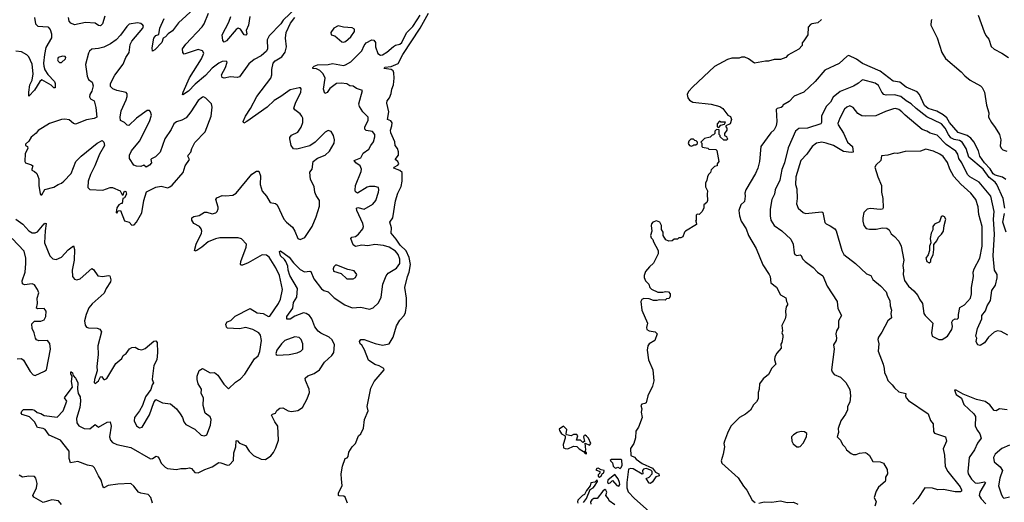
# Model space of a CAD drawing. Extents: x 1771496 to 1971148, y 471553 to 643630.
# Tile 576 of 656: x 1869769 to 1878849, y 613642 to 618095. Entities that reach past the tile are written whole.
import ezdxf

# ---------------------------------------------------------------- set-up
doc = ezdxf.new("R2010")
doc.units = 0

msp = doc.modelspace()

# ---------------------------------------------------------------- linework, layer by layer
at = {"layer": '0CON10XD'}
for points in [[(1872325, 618210), (1872198.8, 618091.2), (1872178, 618055), (1872070, 617945), (1872052.3, 617907.7), (1872053.1, 617826.9), (1872044.5, 617805.5), (1871997.6, 617762.4), (1871932.6, 617727.4), (1871881.5, 617688.5), (1871795, 617568.6), (1871775, 617561.9), (1871713.2, 617566.8), (1871655, 617555.8), (1871635, 617561.2), (1871630.6, 617585), (1871668.5, 617655), (1871682, 617702), (1871672.5, 617712.5), (1871635, 617707.9), (1871605, 617693.8), (1871545, 617647.7), (1871481.6, 617578.4), (1871389, 617501), (1871325, 617433.8), (1871275, 617402.5), (1871270, 617405), (1871275.8, 617425), (1871335, 617557.8), (1871445, 617733.1), (1871466.5, 617786.5), (1871456.2, 617806.2), (1871415, 617819.1), (1871285, 617778), (1871273.2, 617793.2), (1871271.9, 617825), (1871302.3, 617867.7), (1871452.1, 618027.9), (1871470.6, 618055), (1871511.5, 618155)], [(1869906.7, 618115), (1869915.6, 618055.6), (1869935.6, 618035.6), (1870029.7, 618029.7), (1870051.2, 618005), (1870064.2, 617965), (1870062.1, 617927.9), (1870011.8, 617838.2), (1869997.3, 617775), (1869989.6, 617695), (1869992.5, 617665), (1870002.4, 617632.4), (1870028.9, 617588.9), (1870090.8, 617525), (1870097.3, 617507.3), (1870096.2, 617465), (1870085, 617464.4), (1870059.5, 617489.5), (1869975, 617540), (1869955, 617525.8), (1869905.6, 617445), (1869855, 617390), (1869852.5, 617425), (1869864.4, 617495), (1869884.1, 617535.9), (1869894.6, 617595), (1869885.3, 617685), (1869855, 617751.9), (1869835, 617770), (1869785, 617796.7), (1869735, 617805.5)], [(1870555, 618127.5), (1870533.5, 618056.5), (1870515, 618038.5), (1870495, 618042.3), (1870465, 618061.1), (1870375, 618070), (1870275, 618048.6), (1870241.7, 618061.7), (1870225, 618080), (1870220, 618115)], [(1871375.4, 618194.6), (1871233.8, 618065), (1871177.3, 617992.7), (1871139.4, 617965), (1871115, 617936), (1871092.5, 617925), (1871081.5, 617885), (1871015, 617816), (1870995, 617803.8), (1870990.6, 617835), (1871006.9, 617925), (1871025, 617950), (1871051.4, 617958.6), (1871060.3, 618015), (1871100.8, 618105)], [(1872005, 615923.6), (1871875, 615850), (1871825, 615830), (1871810.6, 615830.6), (1871805.9, 615835.9), (1871808.5, 615865), (1871856.9, 615995), (1871860, 616025), (1871815, 616073.8), (1871785, 616082), (1871615, 616081.4), (1871575, 616073.1), (1871506, 616045), (1871448.8, 615995), (1871402.5, 615965), (1871385, 615960), (1871380, 615965), (1871395.5, 616025), (1871445.6, 616125), (1871447.5, 616145), (1871442, 616165), (1871426, 616185), (1871375.5, 616215.5), (1871357.5, 616245), (1871356.2, 616265), (1871375, 616278), (1871425, 616287.5), (1871475, 616318), (1871495, 616318), (1871545, 616303.3), (1871577, 616313), (1871590, 616325), (1871598.3, 616348.3), (1871598.8, 616365), (1871578.8, 616435), (1871587.7, 616452.3), (1871635, 616473.8), (1871669.3, 616469.3), (1871735, 616476), (1871766.8, 616493.2), (1871910.3, 616669.7), (1871954.1, 616695.9), (1871975.8, 616695.8), (1871989.2, 616655), (1871987.5, 616575), (1872005, 616513.3), (1872045, 616466.7), (1872078.8, 616408.8), (1872128.8, 616398.8), (1872145, 616386.2), (1872205.5, 616255.5), (1872230, 616225), (1872285, 616180), (1872306.9, 616145), (1872334.5, 616074.5), (1872355, 616066), (1872400, 616085), (1872465, 616187.5), (1872503, 616277), (1872534.4, 616375), (1872534.2, 616425), (1872502.7, 616472.7), (1872492.4, 616502.4), (1872485.8, 616555), (1872450.9, 616620.9), (1872443.5, 616686.5), (1872466.2, 616715), (1872476.2, 616785), (1872515, 616817.5), (1872585, 616845.8), (1872625, 616882), (1872668.9, 616955), (1872673.1, 616985), (1872664.3, 617025), (1872642.1, 617062.1), (1872615, 617071.4), (1872585, 617057.1), (1872494.4, 616965.6), (1872445, 616931.2), (1872325, 616898.8), (1872292.7, 616902.7), (1872273, 616933), (1872259.2, 616995), (1872261.2, 617008.8), (1872275, 617028.8), (1872335, 617056), (1872365, 617104.2), (1872379.4, 617145), (1872379.2, 617185), (1872372, 617205), (1872355.6, 617225.6), (1872305, 617262), (1872298.3, 617278.3), (1872312.5, 617325), (1872360.9, 617425), (1872365.6, 617455.6), (1872357.5, 617465), (1872345.7, 617465.7), (1872265, 617446.5), (1872176.7, 617386.7), (1872115, 617349.1), (1872052.1, 617287.9), (1871865, 617154.4), (1871835, 617141.2), (1871830, 617155), (1871851.1, 617205), (1871898.2, 617275), (1871954.7, 617385.3), (1872084.6, 617555.4), (1872095.6, 617585.6), (1872094.4, 617635.6), (1872108, 617695), (1872125.7, 617714.3), (1872187, 617753), (1872216, 617795), (1872230.8, 617845), (1872220, 617925), (1872227.5, 617975), (1872266.8, 618063.2), (1872305.5, 618115)], [(1871891.8, 618125), (1871879.7, 618045), (1871857.9, 617995), (1871863.1, 617965), (1871855, 617951.9), (1871838.8, 617955), (1871805, 618005.7), (1871785, 618016.7), (1871765, 618004.3), (1871675, 617898.9), (1871655, 617886), (1871643.9, 617903.9), (1871636.9, 617955), (1871698.3, 618071.7), (1871715.9, 618125)], [(1873077.2, 615482.8), (1873103.2, 615535), (1873117.8, 615655), (1873147.5, 615732.5), (1873166.9, 615755), (1873245, 615802.5), (1873273.5, 615845), (1873275.4, 615885), (1873258.8, 615928.8), (1873235, 615960), (1873175, 615995.9), (1873125, 616012.1), (1873045, 616020), (1872978.9, 616008.9), (1872925, 616014.4), (1872865, 616000.6), (1872845, 616016.2), (1872824.3, 616075), (1872833, 616087), (1872865, 616095.5), (1872894.4, 616115), (1872932.9, 616165), (1872940, 616185), (1872933.3, 616215), (1872876.7, 616335), (1872876.2, 616355), (1872888.3, 616361.7), (1872945, 616347.1), (1873026.8, 616393.2), (1873052, 616425), (1873077.8, 616502.2), (1873082.5, 616525), (1873078.8, 616545), (1873045, 616556.7), (1872995, 616556.7), (1872975, 616550.6), (1872885, 616493.8), (1872866.2, 616506.2), (1872862, 616522), (1872866.7, 616565), (1872919.4, 616695), (1872921.9, 616715), (1872910, 616745), (1872869.2, 616775), (1872854, 616795), (1872915, 616820.8), (1872938.1, 616861.9), (1872989.5, 616900.5), (1873006, 616935), (1873031.8, 616968.2), (1873044.5, 617015), (1873043.1, 617035), (1873021.7, 617061.7), (1872965, 617073.8), (1872950.5, 617085), (1872952.3, 617105), (1872982.2, 617165), (1872982.9, 617195), (1872935, 617243.8), (1872902.9, 617295), (1872896.8, 617316.8), (1872931.7, 617441.7), (1872875, 617460), (1872845, 617481.4), (1872813.4, 617483.4), (1872785, 617502.7), (1872735, 617510.5), (1872692, 617505), (1872630.6, 617459.4), (1872605, 617424.3), (1872584, 617415), (1872571.5, 617455), (1872586.2, 617556.2), (1872566.9, 617595), (1872535.8, 617625.8), (1872505, 617641.8), (1872472.5, 617645), (1872473.3, 617655), (1872483.8, 617665), (1872515, 617676.9), (1872615, 617682.5), (1872655, 617690.5), (1872755, 617672.3), (1872775, 617677.5), (1872823.9, 617706.1), (1872925, 617807.5), (1872944.5, 617855), (1872965, 617881.9), (1873015, 617910), (1873035, 617906.2), (1873049.2, 617885), (1873049.4, 617845), (1873073.1, 617783.1), (1873095, 617768.6), (1873115, 617770.8), (1873154.1, 617795.9), (1873215, 617848.1), (1873235, 617860), (1873275, 617869.4), (1873294.4, 617885), (1873336.9, 617973.1), (1873395, 618030.5), (1873435, 618094.5), (1873462.1, 618135)], [(1872792.5, 613635), (1872769.3, 613689.3), (1872757, 613697), (1872715, 613700), (1872710, 613705), (1872710, 613725), (1872744.5, 613795.5), (1872737.5, 613855), (1872734, 613905), (1872746.7, 613975), (1872770, 614045), (1872788.3, 614051.7), (1872797, 614063), (1872803.3, 614105), (1872836.7, 614155), (1872865.8, 614184.2), (1872894.2, 614255), (1872915.8, 614274.2), (1872939.2, 614325), (1872948, 614405), (1872983.8, 614485), (1872973.3, 614526.7), (1873007.1, 614695), (1873037.1, 614755), (1873128.8, 614865), (1873126.2, 614875), (1873085, 614900.8), (1873045, 614913.8), (1872985, 614953.3), (1872948.1, 615048.1), (1872923, 615093), (1872907.5, 615105), (1872903, 615127), (1872915, 615142.5), (1872945, 615142.5), (1873045.8, 615105.8), (1873115, 615092.9), (1873177.5, 615105), (1873213.2, 615166.8), (1873245, 615271.2), (1873275, 615323.8), (1873313.4, 615366.6), (1873326.7, 615393.3), (1873336.4, 615453.6), (1873336.7, 615525), (1873320.8, 615625), (1873345, 615726.2), (1873360.9, 615765), (1873373, 615837), (1873360.8, 615900.8), (1873333, 615963), (1873276.7, 616015), (1873240.6, 616070.6), (1873194.4, 616125), (1873197.5, 616175), (1873182.8, 616227.2), (1873210.4, 616265), (1873235, 616424), (1873255.4, 616495), (1873286.3, 616555), (1873296.3, 616605), (1873295.8, 616685), (1873275, 616704.7), (1873248.8, 616711.2), (1873218, 616725), (1873222.5, 616735), (1873256.6, 616753.4), (1873264.5, 616765), (1873256.5, 616785), (1873232.9, 616805), (1873261.3, 616845), (1873262.5, 616875), (1873252.8, 616905), (1873232, 616935), (1873227.5, 616967.5), (1873191.3, 617051.3), (1873190, 617075), (1873202.2, 617115), (1873203.9, 617143.9), (1873191, 617161), (1873162.2, 617175), (1873173.8, 617245), (1873155.7, 617325), (1873158.6, 617345), (1873179.6, 617375), (1873196.1, 617415), (1873201.6, 617455), (1873215.8, 617495), (1873222, 617555), (1873219.7, 617605), (1873213, 617623), (1873195, 617633.6), (1873128.8, 617645), (1873135, 617656.2), (1873195, 617661.4), (1873258.7, 617691.3), (1873302.2, 617775), (1873462, 618015), (1873539.7, 618155)], [(1878608.6, 618135), (1878661.5, 617981.5), (1878677.6, 617947.6), (1878705.4, 617915.4), (1878728.6, 617848.6), (1878755, 617823.1), (1878826, 617785), (1878886.9, 617746.9)], [(1870805, 616200), (1870825, 616202.5), (1870847.5, 616225), (1870895, 616312.5), (1870912.9, 616425), (1870940, 616505), (1871025, 616550), (1871075, 616558.8), (1871135, 616544.2), (1871155, 616551.4), (1871175, 616569.2), (1871278, 616685), (1871293.8, 616745), (1871336.7, 616805), (1871321.2, 616835), (1871323.8, 616845), (1871347.9, 616872.1), (1871355.8, 616905), (1871385, 616961.2), (1871479.1, 617060.9), (1871534.2, 617205), (1871543.4, 617286.6), (1871536.9, 617316.9), (1871485, 617371.2), (1871465, 617383.8), (1871455, 617380.8), (1871415, 617350), (1871348.8, 617245), (1871305, 617189.1), (1871265, 617167.1), (1871215, 617153.5), (1871191.5, 617135), (1871167.2, 617082.8), (1871107.1, 616995), (1871065, 616871.2), (1871022.2, 616827.8), (1870985, 616811.2), (1870980, 616805), (1870983.8, 616775), (1870965, 616753.3), (1870935, 616733.3), (1870915, 616751.2), (1870885, 616741.2), (1870845, 616743.3), (1870821.7, 616751.7), (1870782.5, 616815), (1870783.3, 616845), (1870801.4, 616885), (1870873.1, 616975), (1870965.4, 617155), (1870984, 617215), (1870976.7, 617245), (1870965, 617257.5), (1870945, 617256.7), (1870846.7, 617185), (1870775, 617119.2), (1870761.2, 617121.2), (1870735, 617147.5), (1870700, 617165), (1870696.2, 617195), (1870705.8, 617255), (1870752.5, 617355), (1870761.4, 617385), (1870761.2, 617411.2), (1870751.7, 617421.7), (1870665, 617440), (1870626.8, 617456.8), (1870607, 617477), (1870605.6, 617505), (1870647.6, 617582.4), (1870723.3, 617685), (1870748.6, 617745), (1870778.3, 617791.7), (1870789.6, 617865), (1870802.7, 617895), (1870904.4, 618015), (1870910, 618035), (1870906, 618045), (1870885, 618058.9), (1870855, 618064.5), (1870777.6, 618052.4), (1870757, 618033), (1870699.6, 617950.4), (1870660.3, 617909.8), (1870608.2, 617871.8), (1870545, 617842), (1870495, 617828.5), (1870435, 617823.8), (1870413.3, 617805), (1870404, 617785), (1870377.3, 617682.7), (1870390.5, 617575), (1870404, 617544), (1870438.3, 617518.3), (1870447.1, 617485), (1870433.8, 617435), (1870416.2, 617405), (1870414.2, 617384.2), (1870423.3, 617365), (1870456.2, 617345), (1870472.5, 617285), (1870480, 617195), (1870456.8, 617183.2), (1870385, 617170.8), (1870285, 617129.2), (1870265.6, 617135.6), (1870225, 617170.8), (1870185, 617177.5), (1870155, 617172.5), (1870045, 617135.8), (1869939.1, 617070.9), (1869921.7, 617048.3), (1869875, 617011.2), (1869855, 616973.8), (1869822.5, 616945), (1869822.5, 616935), (1869842.5, 616925), (1869843.8, 616905), (1869819.7, 616860.3), (1869816.2, 616785), (1869823.3, 616775), (1869878.8, 616755), (1869890, 616745), (1869880, 616715), (1869882.5, 616705), (1869907, 616693), (1869928.8, 616675), (1869945.7, 616625.7), (1869946.1, 616566.1), (1869958.3, 616488.3), (1869965, 616480), (1869975, 616480), (1870001.7, 616528.3), (1870085, 616549.1), (1870125, 616575.5), (1870155, 616586.9), (1870175, 616604.5), (1870245, 616674.4), (1870285.8, 616785), (1870335, 616834.4), (1870485, 616956), (1870529.3, 616979.3), (1870545.9, 616965.9), (1870551.2, 616935), (1870504.6, 616855.4), (1870462.9, 616745), (1870422.9, 616667.1), (1870400, 616605), (1870398.8, 616545), (1870415, 616526.7), (1870535, 616522), (1870605, 616547.5), (1870625, 616547.5), (1870695, 616516.7), (1870715, 616480), (1870725, 616480), (1870728.3, 616501.7), (1870738.3, 616511.7), (1870748.3, 616508.3), (1870753.3, 616485), (1870735, 616450), (1870720, 616445), (1870715, 616400), (1870705, 616400), (1870685, 616386.2), (1870665, 616357.5), (1870660, 616315), (1870665, 616310), (1870678.3, 616331.7), (1870700, 616335), (1870735, 616240), (1870780, 616225), (1870805, 616200)], [(1872755, 617886.5), (1872775, 617893.5), (1872824.3, 617935), (1872855.8, 617985), (1872855.8, 618005.8), (1872835, 618018), (1872755.5, 618025.5), (1872705, 618038.8), (1872665, 618016.2), (1872638, 617975), (1872642.5, 617955), (1872675.8, 617945.8), (1872740, 617890), (1872755, 617886.5)], [(1877163, 618097), (1877130, 618065), (1877075, 618057.5), (1877060.7, 618049.3), (1877040, 618025), (1877035.9, 617954.1), (1877000.7, 617899.3), (1876985, 617880), (1876983.3, 617855), (1876955, 617823.3), (1876853.9, 617766.1), (1876833.6, 617746.4), (1876785, 617727.5), (1876725, 617727.5), (1876675, 617712.5), (1876645, 617712.5), (1876545, 617693.3), (1876490, 617735), (1876455, 617750), (1876425, 617750), (1876405, 617740), (1876335, 617739.2), (1876295, 617727.8), (1876175, 617662.9), (1875975.4, 617475), (1875937.8, 617432.2), (1875924.6, 617405.4), (1875929.5, 617375), (1875945, 617351.9), (1875975, 617332.5), (1876145.9, 617315.9), (1876225, 617293.8), (1876253.3, 617275), (1876300, 617215), (1876325, 617200), (1876332.5, 617175), (1876320, 617135), (1876280, 617115), (1876280, 617105), (1876290, 617095), (1876290, 617075), (1876270, 617045), (1876270, 617025), (1876288.3, 617018.3), (1876290, 617005), (1876300, 616995), (1876288.3, 616981.7), (1876261.7, 616981.7), (1876230, 617015), (1876230, 617025), (1876220, 617035), (1876218.3, 617078.3), (1876195, 617080), (1876190, 617075), (1876180, 617065), (1876180, 617045), (1876168.3, 617031.7), (1876155, 617030), (1876135, 617010), (1876083, 616997), (1876050, 616965), (1876060, 616955), (1876060, 616925), (1876065, 616920), (1876115, 616910), (1876125, 616900), (1876188.3, 616898.3), (1876197, 616887), (1876217.5, 616785), (1876200, 616765), (1876200, 616745), (1876175, 616740), (1876145, 616710), (1876140, 616685), (1876120, 616665), (1876112.5, 616645), (1876107, 616613), (1876092.5, 616585), (1876093, 616553), (1876112.5, 616515), (1876107.5, 616485), (1876111.2, 616425), (1876105, 616407.5), (1876077.5, 616385), (1876076.7, 616355), (1876058.3, 616321.7), (1876035, 616297.5), (1876015, 616300), (1876008.3, 616291.7), (1876007.5, 616245), (1876000, 616235), (1876007, 616227), (1876010, 616205), (1875910, 616145), (1875900, 616135), (1875885, 616092.5), (1875867, 616083), (1875848.3, 616081.7), (1875835, 616070), (1875805, 616070), (1875787, 616053), (1875755, 616050), (1875727.5, 616065), (1875703, 616103), (1875702.5, 616135), (1875688.3, 616158.3), (1875687, 616197), (1875672.5, 616225), (1875642.3, 616237.7), (1875607.5, 616225), (1875595, 616210), (1875591.2, 616195), (1875597.5, 616145), (1875587.5, 616105), (1875593.3, 616083.3), (1875607, 616067), (1875612.5, 616045), (1875657.5, 615965), (1875657.5, 615935), (1875615, 615847.5), (1875576.7, 615815), (1875539.3, 615770.7), (1875526.7, 615735), (1875527.5, 615715), (1875540, 615685), (1875570, 615655), (1875580, 615625), (1875595, 615607.5), (1875655, 615580), (1875699.3, 615580.7), (1875725, 615587.5), (1875753, 615583), (1875767.5, 615565), (1875767, 615543), (1875757, 615523), (1875735, 615520), (1875721.7, 615508.3), (1875665, 615510), (1875645, 615503.8), (1875615, 615504), (1875575, 615518), (1875525, 615521.2), (1875506.1, 615513.9), (1875496, 615494), (1875506.5, 615415), (1875558.8, 615295), (1875550, 615255), (1875553.8, 615235), (1875575, 615223.3), (1875630, 615215), (1875646.7, 615195), (1875627.5, 615135), (1875575, 615103.8), (1875562.9, 615085), (1875554.5, 615045.5), (1875567.3, 614955), (1875607.5, 614865), (1875618, 614762), (1875605, 614712.5), (1875560, 614625), (1875545, 614560), (1875535, 614552.5), (1875505, 614547.5), (1875497.5, 614535), (1875506.7, 614505), (1875500, 614475), (1875508, 614425), (1875476.7, 614335), (1875451.2, 614298.8), (1875447, 614237), (1875432.5, 614185), (1875403, 614137), (1875403.8, 614075), (1875438.5, 614058.5), (1875455, 614038.8), (1875510.7, 614000.7), (1875605, 613956.7), (1875630.7, 613920.7), (1875663.8, 613903.8), (1875667.5, 613885), (1875634.5, 613875.5), (1875605, 613829.4), (1875585, 613816.5), (1875575, 613817.8), (1875545, 613860), (1875575, 613872.5), (1875601.2, 613905), (1875602.5, 613925), (1875588.8, 613938.8), (1875545, 613953.1), (1875522.6, 613947.4), (1875512.5, 613935), (1875515.7, 613904.3), (1875507.9, 613902.1), (1875425, 613949.2), (1875405, 613954), (1875382.5, 613947.5), (1875366.9, 613825), (1875367.8, 613775), (1875379.4, 613739.4), (1875438.1, 613678.1), (1875575, 613557.1)], [(1878180, 618095), (1878174.2, 618085), (1878171.2, 618045), (1878228.8, 617928.8), (1878273.2, 617793.2), (1878305.8, 617735.8), (1878451.2, 617615), (1878485, 617576.2), (1878535, 617535.7), (1878630, 617485), (1878645, 617470), (1878666.1, 617426.1), (1878683.8, 617305), (1878706, 617235), (1878704, 617195), (1878729.2, 617145), (1878765, 617100.9), (1878805.2, 617035.2), (1878815.2, 616985), (1878809.5, 616929.5), (1878818.2, 616908.2), (1878835, 616893.3), (1878871.1, 616881.1)], [(1870155, 617700), (1870193.3, 617735), (1870196.2, 617745), (1870187.5, 617755), (1870165, 617759.2), (1870124.4, 617745), (1870118.1, 617725), (1870122.8, 617712.8), (1870135, 617700.8), (1870155, 617700)], [(1878861.5, 616621.5), (1878832, 616642), (1878765, 616659.2), (1878745, 616672.4), (1878717.1, 616717.1), (1878665, 616775.3), (1878622.7, 616835), (1878611.1, 616885), (1878567.2, 616967.2), (1878540.3, 617000.3), (1878506.5, 617026.5), (1878424.1, 617055), (1878343.7, 617145), (1878318.8, 617188.8), (1878285, 617218.1), (1878225, 617250), (1878146.9, 617275), (1878113.5, 617303.5), (1878067.8, 617405), (1878045, 617427.6), (1877945, 617472.3), (1877885, 617518.9), (1877825, 617526.1), (1877705, 617618.4), (1877541.4, 617691.4), (1877485, 617730.5), (1877415, 617765.5), (1877400.6, 617759.4), (1877325, 617690.5), (1877195, 617630), (1877103.8, 617525), (1876998.6, 617425), (1876911.1, 617388.9), (1876865, 617338.8), (1876807.5, 617305), (1876802.5, 617295), (1876792.5, 617285), (1876755.6, 617274.4), (1876744.3, 617265), (1876750.6, 617155), (1876744.1, 617115.9), (1876725, 617077.5), (1876695, 617050), (1876605, 616926), (1876589.7, 616785), (1876575.2, 616724.8), (1876555, 616675.6), (1876464.2, 616525), (1876456, 616495), (1876460, 616465), (1876451.7, 616418.3), (1876418.8, 616385), (1876400, 616335), (1876405.8, 616285), (1876423.1, 616235), (1876466.9, 616165), (1876488.6, 616105), (1876559.4, 615985), (1876622.1, 615832.1), (1876681.2, 615745), (1876690, 615725), (1876695, 615667.5), (1876747.3, 615627.3), (1876785, 615557.5), (1876835, 615528.8), (1876840, 615495), (1876850, 615475), (1876850, 615465), (1876836.2, 615445), (1876830, 615405), (1876833.8, 615365), (1876826.4, 615333.6), (1876798.3, 615271.7), (1876802.5, 615225), (1876797.5, 615205), (1876807.5, 615185), (1876807.5, 615165), (1876797.5, 615115), (1876788.3, 615101.7), (1876790, 615065), (1876751.7, 615018.3), (1876733.3, 614985), (1876730, 614955), (1876742.5, 614915), (1876705, 614880), (1876675, 614820), (1876625, 614780), (1876592.5, 614735), (1876587.5, 614685), (1876577.5, 614655), (1876577.5, 614595), (1876565, 614570), (1876535, 614541.2), (1876509.5, 614490.5), (1876462.5, 614455), (1876405.9, 614424.1), (1876327.5, 614345), (1876295, 614280), (1876267.5, 614205), (1876263.3, 614185), (1876267.5, 614155), (1876257.5, 614085), (1876237.5, 614025), (1876245, 614002.5), (1876395, 613867.5), (1876445, 613790), (1876473.6, 613753.6), (1876522.1, 613662.1), (1876550.9, 613640.9)], [(1878852, 616355), (1878837.5, 616445), (1878781.1, 616575), (1878765.3, 616595), (1878709.5, 616639.5), (1878655, 616716.6), (1878522.2, 616825), (1878497.8, 616905), (1878459.2, 616965), (1878435, 616980.9), (1878385, 616990.4), (1878355, 617005.5), (1878332.7, 617035), (1878303.6, 617093.6), (1878268.5, 617135), (1878135, 617197), (1878035.4, 617275), (1877989.3, 617319.3), (1877945, 617345.4), (1877895, 617387.2), (1877835, 617401.3), (1877757.9, 617397.9), (1877738, 617405), (1877717.8, 617425), (1877688.1, 617488.1), (1877658.7, 617508.7), (1877545, 617540), (1877530.8, 617535), (1877505, 617510.5), (1877457.4, 617482.6), (1877335, 617433.6), (1877270.9, 617379.1), (1877246.2, 617333.8), (1877207.3, 617295), (1877163.1, 617205), (1877164.4, 617145), (1877157.6, 617132.4), (1877035, 617093.1), (1876955, 617092.2), (1876923.1, 617065), (1876856.5, 616913.5), (1876820.9, 616775), (1876797.7, 616712.3), (1876777.9, 616615), (1876735.6, 616525), (1876728.5, 616485), (1876705.6, 616435), (1876688.6, 616345), (1876688.1, 616285), (1876695.8, 616244.2), (1876725.5, 616195.5), (1876797.4, 616147.4), (1876879.8, 616069.8), (1876902.5, 616025), (1876910, 615945), (1876918.3, 615928.3), (1876935, 615918.8), (1876965, 615923.8), (1876975, 615918.8), (1876989.1, 615889.1), (1877011.2, 615865), (1877085, 615808), (1877124.5, 615764.5), (1877175, 615732), (1877214.5, 615634.5), (1877308, 615495), (1877315, 615430), (1877348.8, 615365), (1877321.2, 615315), (1877318.8, 615255), (1877300, 615225), (1877293.9, 615196.1), (1877301.2, 615155), (1877298, 615135), (1877273.3, 615095), (1877280, 615055), (1877253.9, 614863.9), (1877260, 614845), (1877280.5, 614820.5), (1877337.5, 614795), (1877388.3, 614748.3), (1877424.1, 614684.1), (1877430, 614625), (1877423.8, 614565), (1877404, 614525), (1877401.2, 614495), (1877383.6, 614456.4), (1877340, 614395), (1877317, 614323), (1877320, 614285), (1877307.5, 614245), (1877337.5, 614215), (1877356.4, 614176.4), (1877380.7, 614150.7), (1877393.3, 614125), (1877435, 614092.5), (1877455, 614083.3), (1877483.6, 614083.6), (1877514.1, 614095.9), (1877565, 614101.2), (1877585, 614093.3), (1877604.1, 614074.1), (1877635, 614017.5), (1877705, 614016.7), (1877733.6, 614003.6), (1877767.5, 613945), (1877772.5, 613905), (1877752.5, 613875), (1877753.8, 613845), (1877748.8, 613835), (1877688.8, 613781.2), (1877666.2, 613745), (1877650, 613685), (1877668, 613645), (1877653.8, 613605)], [(1878880.8, 615185), (1878818.6, 615218.6), (1878785, 615223.5), (1878755, 615211.1), (1878702, 615165), (1878665, 615113.8), (1878625, 615088.8), (1878605.9, 615095.9), (1878592, 615115), (1878588, 615125), (1878596, 615155), (1878586.7, 615175), (1878600, 615245), (1878641.5, 615335), (1878641.9, 615365), (1878675, 615407.5), (1878691.5, 615455), (1878720, 615505), (1878734, 615596), (1878766.4, 615645), (1878783.4, 615713.4), (1878782.2, 615745), (1878759.5, 615785), (1878746.4, 615915), (1878758.6, 616115), (1878750.2, 616255), (1878753.6, 616325), (1878723.8, 616465), (1878615.5, 616595), (1878532.2, 616645), (1878510.4, 616665), (1878455.8, 616775), (1878429, 616815), (1878420, 616855), (1878400.1, 616880.1), (1878312.4, 616942.4), (1878228.1, 617028.1), (1878165, 617047.6), (1878135, 617066.6), (1878092.2, 617082.2), (1877934.1, 617214.1), (1877905, 617245.4), (1877875, 617265.4), (1877845.3, 617275.3), (1877827, 617273), (1877751.7, 617248.3), (1877665, 617206.9), (1877565, 617204.2), (1877535, 617208.8), (1877497.7, 617227.7), (1877455, 617283.3), (1877425, 617301.2), (1877395, 617288), (1877375, 617270), (1877331.1, 617185), (1877313.4, 617136.6), (1877315.7, 617125), (1877367.3, 617047.3), (1877403.9, 616963.9), (1877448.6, 616925), (1877455, 616873.8), (1877435, 616868.6), (1877365, 616878.1), (1877275, 616932.8), (1877205, 616956.4), (1877165, 616963.4), (1877115.4, 616954.6), (1877078.1, 616925), (1877027.8, 616855), (1876971.1, 616795), (1876926.9, 616645), (1876924.5, 616574.5), (1876935.6, 616535), (1876938.8, 616445), (1876932.5, 616395), (1876948.8, 616355), (1876994.5, 616314.5), (1877015, 616307.5), (1877165, 616322), (1877174.2, 616314.2), (1877193.4, 616223.4), (1877205, 616211.2), (1877242.4, 616192.4), (1877285.5, 616165.5), (1877298, 616148), (1877351.4, 615965), (1877369.7, 615929.7), (1877476.7, 615845), (1877578.3, 615748.3), (1877616.7, 615735), (1877635, 615698.8), (1877708, 615638), (1877759.2, 615585), (1877770.8, 615545), (1877794.2, 615505), (1877797.5, 615455), (1877808.8, 615415), (1877801.2, 615385), (1877807.1, 615345), (1877776, 615315), (1877719.7, 615210.3), (1877687.1, 615165), (1877682.9, 615145), (1877690.8, 615105), (1877685.9, 615035.9), (1877731.2, 614915), (1877741.2, 614875), (1877742.5, 614835), (1877759.5, 614809.5), (1877775, 614766.7), (1877815, 614726.7), (1877835, 614696.7), (1877875, 614661.2), (1877940, 614645), (1877936.7, 614625), (1877943.3, 614605), (1877965, 614582.5), (1878145, 614458), (1878167.6, 614397.6), (1878191.4, 614365), (1878195.6, 614295), (1878205, 614278.6), (1878305.8, 614245.8), (1878314.5, 614205), (1878284.2, 614135), (1878295.7, 614075.7), (1878302.2, 613972.2), (1878326.7, 613925), (1878442, 613785), (1878453.6, 613756.4), (1878453.3, 613745), (1878445, 613738.8), (1878395, 613739.1), (1878288.9, 613761.1), (1878235, 613758.2), (1878185, 613773.6), (1878115.4, 613774.6), (1878051.7, 613678.3), (1878005, 613623.8)], [(1876215, 617100), (1876235, 617120), (1876268.3, 617131.7), (1876278.3, 617148.3), (1876235, 617150), (1876221.7, 617158.3), (1876200, 617135), (1876200, 617105), (1876215, 617100)], [(1875965, 616927.5), (1875975, 616932.5), (1875985, 616940), (1876005, 616940), (1876018.3, 616951.7), (1876020, 616965), (1876008.3, 616978.3), (1875995, 616980), (1875981.7, 616991.7), (1875958.3, 616991.7), (1875940, 616975), (1875933, 616953), (1875945, 616932.5), (1875965, 616927.5)], [(1878275, 615143.3), (1878325, 615176.2), (1878364, 615235), (1878370.8, 615265), (1878365.7, 615304.3), (1878375, 615323.3), (1878395, 615333.8), (1878415, 615332.5), (1878425.9, 615344.1), (1878425.8, 615375), (1878439.3, 615440.7), (1878481.2, 615465), (1878536.7, 615525), (1878546.2, 615565), (1878545.5, 615624.5), (1878564.4, 615725), (1878562.2, 615765), (1878571.1, 615795), (1878624.4, 615895), (1878643.6, 616005), (1878645.5, 616185), (1878615, 616297.5), (1878606.9, 616366.9), (1878586.5, 616435), (1878541.1, 616495), (1878447.4, 616577.4), (1878383.3, 616646.7), (1878347.7, 616715), (1878325, 616778), (1878285, 616832), (1878254, 616855), (1878195, 616882.9), (1878125, 616898.6), (1878075, 616882), (1877935, 616878.8), (1877865, 616860), (1877835, 616862.5), (1877775, 616843.3), (1877715, 616840), (1877708.8, 616795), (1877667.5, 616755), (1877655.8, 616735), (1877681.3, 616645), (1877717.5, 616565), (1877716.2, 616503.8), (1877729.2, 616445), (1877732.3, 616357.7), (1877724, 616346), (1877705, 616342), (1877615, 616354), (1877582.7, 616347.3), (1877554.2, 616315), (1877543.1, 616266.9), (1877542.9, 616235), (1877552, 616195), (1877575, 616168), (1877605, 616160.8), (1877667.3, 616162.7), (1877725, 616173.8), (1877765, 616171.2), (1877785.6, 616155.6), (1877805, 616118.8), (1877835, 616094), (1877875, 616050), (1877897.8, 616005), (1877921.1, 615875), (1877913.9, 615826.1), (1877920.4, 615785), (1877916.4, 615745), (1877929.6, 615689.6), (1877965.8, 615635), (1878013.8, 615593.8), (1878050.9, 615550.9), (1878065.6, 615515.6), (1878092.9, 615475), (1878105.8, 615385), (1878118.8, 615365), (1878190, 615295), (1878177.5, 615205), (1878182.5, 615175), (1878245, 615143.3), (1878275, 615143.3)], [(1878865.2, 616135), (1878834.7, 616225), (1878851.2, 616305)], [(1869735, 616255.5), (1869797.7, 616207.7), (1869855, 616146.7), (1869885, 616128.9), (1869912.1, 616127.9), (1869932.6, 616137.4), (1869995, 616210), (1870005, 616216), (1870013.3, 616213.3), (1870003.3, 616146.7), (1869997.5, 616035), (1870046.6, 615916.6), (1870075, 615888), (1870105, 615882.5), (1870155, 615904), (1870215, 615972.5), (1870265, 616007.5), (1870275.7, 615975), (1870272.2, 615875), (1870252.5, 615785), (1870257.5, 615725), (1870275, 615702), (1870295, 615693.8), (1870326.2, 615705), (1870435, 615798.8), (1870450.3, 615790.3), (1870490.9, 615730.9), (1870536.3, 615723.7), (1870585, 615735.8), (1870600.5, 615730.5), (1870611.2, 615695), (1870608, 615675), (1870565.8, 615615), (1870547.4, 615572.6), (1870436.4, 615473.6), (1870405.7, 615435), (1870382.2, 615375), (1870368.5, 615315), (1870371.8, 615275), (1870385, 615258.9), (1870405, 615252.9), (1870485, 615249.2), (1870507.9, 615237.9), (1870524, 615215), (1870490, 615085), (1870494.4, 615005), (1870480.9, 614895), (1870484.4, 614855), (1870457.8, 614775), (1870456, 614746), (1870465, 614738.8), (1870497.5, 614762.5), (1870515, 614800), (1870525, 614803.3), (1870546.1, 614776.1), (1870555, 614773.8), (1870573.8, 614785), (1870657.4, 614922.6), (1870710.4, 614969.6), (1870725, 614995.7), (1870752, 615015), (1870783, 615057), (1870805, 615071.2), (1870835, 615072), (1870865, 615053.8), (1870895, 615050), (1870925, 615060), (1871005, 615128.8), (1871025, 615131.2), (1871038, 615115), (1871041.4, 615025), (1871034.4, 614955), (1871006.7, 614905), (1870993.1, 614806.9), (1870992.3, 614775), (1871003.1, 614745), (1870990, 614725), (1870978.5, 614681.5), (1870929.4, 614615), (1870902.2, 614535), (1870875.3, 614484.7), (1870827.8, 614425), (1870823.6, 614393.6), (1870845, 614348.8), (1870875, 614330), (1870898, 614335), (1870965, 614448), (1871005, 614563.3), (1871025, 614591.2), (1871085, 614558.6), (1871160.7, 614550.7), (1871213.9, 614503.9), (1871249.1, 614459.1), (1871271.4, 614425), (1871283.2, 614383.2), (1871300.8, 614360.8), (1871385, 614317.5), (1871442.3, 614262.3), (1871475, 614256), (1871495, 614264), (1871530, 614355), (1871535.5, 614404.5), (1871525, 614429.2), (1871480.8, 614465), (1871460.6, 614535), (1871464.3, 614605), (1871444.2, 614645), (1871445.7, 614685), (1871414.5, 614734.5), (1871406.1, 614773.9), (1871406.7, 614805), (1871425, 614857.5), (1871455, 614877.5), (1871525, 614837.5), (1871565, 614840), (1871595, 614813.8), (1871653, 614733), (1871695, 614690), (1871758.7, 614751.3), (1871805, 614779.5), (1871846.4, 614823.6), (1871936, 614965), (1871967.3, 614992.7), (1871983.9, 615033.9), (1872000.4, 615135), (1871991.2, 615185), (1871975, 615206.9), (1871919.2, 615235), (1871855, 615253.6), (1871795, 615242.5), (1871685, 615250), (1871675, 615257.5), (1871668.8, 615285), (1871682.7, 615307.3), (1871715, 615320), (1871755, 615357.8), (1871895, 615430), (1871959.2, 615389.2), (1872015.3, 615385.3), (1872065, 615357.5), (1872075, 615358), (1872154.6, 615475), (1872173.1, 615515), (1872192.5, 615605), (1872164.7, 615735), (1872132, 615805), (1872069.6, 615905), (1872045, 615922.1), (1872005, 615923.6)], [(1878155, 615852.5), (1878170, 615865), (1878170, 615885), (1878191.2, 615925), (1878200, 615975), (1878198.3, 616021.7), (1878226.7, 616055), (1878241.7, 616088.3), (1878270, 616115), (1878288.8, 616145), (1878292.5, 616195), (1878308.8, 616255), (1878295.7, 616275.7), (1878285, 616281.2), (1878275, 616283.3), (1878266.7, 616275), (1878251.2, 616228.8), (1878205, 616207.5), (1878190, 616185), (1878188.8, 616155), (1878174, 616125), (1878163.8, 616075), (1878172.5, 616035), (1878157.5, 616005), (1878160, 615965), (1878147.5, 615925), (1878124, 615895), (1878133.3, 615865), (1878155, 615852.5)], [(1869745, 614966), (1869785, 614970), (1869805, 614953.3), (1869865, 614848), (1869895, 614818), (1869913, 614813), (1869999.5, 614850.5), (1870015.9, 614864.1), (1870053.1, 615055), (1870046.7, 615106.7), (1870024.4, 615134.4), (1869945, 615130.8), (1869925, 615140), (1869914.2, 615155), (1869902.5, 615205), (1869884, 615245), (1869882.7, 615287.3), (1869905, 615312.5), (1869965, 615312.5), (1869993.8, 615325), (1870010.8, 615355), (1870013.8, 615405), (1869995, 615428.8), (1869936.4, 615426.4), (1869924, 615434), (1869932.7, 615477.3), (1869931.4, 615525), (1869944.4, 615575), (1869934.4, 615605), (1869905, 615647.5), (1869885, 615657.1), (1869815, 615649.2), (1869795, 615657.5), (1869792.9, 615685), (1869820.6, 615765), (1869827.3, 615845), (1869826.4, 615895), (1869809.2, 615959.2), (1869700, 616075)], [(1870993.8, 613635), (1870979.4, 613685), (1870955, 613714.6), (1870885, 613724.7), (1870865, 613734.2), (1870822.1, 613792.1), (1870795, 613815.3), (1870675, 613810.4), (1870585, 613798), (1870545, 613776.2), (1870535, 613792), (1870522.1, 613845), (1870495.3, 613885), (1870459, 613959), (1870445, 613973.8), (1870395, 613983.9), (1870305, 614017.8), (1870237.5, 614007.5), (1870225.5, 614045.5), (1870224.4, 614115), (1870146.4, 614215), (1870040.3, 614260.3), (1870003.5, 614313.5), (1869985, 614324.3), (1869935, 614333.3), (1869904.6, 614384.6), (1869860.2, 614430.2), (1869793.4, 614453.4), (1869783.8, 614465), (1869788.8, 614481.2), (1869805, 614496.7), (1869885, 614496.9), (1869905, 614491.2), (1869930.5, 614470.5), (1869965, 614461.2), (1869995, 614444), (1870115, 614428.8), (1870171.2, 614485), (1870203.3, 614575), (1870183.8, 614605), (1870234, 614675), (1870256.7, 614705), (1870246.2, 614755), (1870253, 614803), (1870240, 614825), (1870240, 614845), (1870245, 614846.7), (1870256.7, 614835), (1870262.5, 614812.5), (1870285, 614786.7), (1870305, 614747.5), (1870301.1, 614685), (1870308.9, 614645), (1870326.6, 614613.4), (1870330.9, 614575), (1870325, 614516.2), (1870291.8, 614415), (1870295.7, 614375), (1870315, 614346), (1870363, 614323), (1870415, 614319.2), (1870465, 614361.1), (1870495, 614335.8), (1870575, 614381.2), (1870603.6, 614383.6), (1870614.2, 614345), (1870598.9, 614245), (1870607.3, 614215), (1870624.7, 614194.7), (1870665, 614175.6), (1870795, 614147.5), (1870975, 614041.8), (1870995, 614044.5), (1871026.8, 614066.8), (1871042.4, 614062.4), (1871054.3, 614045), (1871075, 614003.8), (1871112, 613965), (1871132.6, 613952.6), (1871215, 613943.3), (1871255, 613954.4), (1871305, 613954.2), (1871335, 613960.8), (1871355, 613953.8), (1871385, 613916.2), (1871415, 613914.2), (1871476, 613945), (1871545, 613969.6), (1871605, 614008.5), (1871625, 614007.5), (1871685, 613984.4), (1871705, 613988.8), (1871741.7, 614028.3), (1871742.7, 614097.3), (1871762.5, 614155), (1871765, 614210), (1871775, 614212.5), (1871795, 614187.5), (1871852.5, 614165), (1871884.6, 614114.6), (1871925, 614073.1), (1871995, 614038.9), (1872035, 614035.6), (1872085, 614071.9), (1872109.5, 614100.5), (1872131.9, 614145), (1872155.7, 614215), (1872151.2, 614345), (1872123, 614383), (1872092.5, 614445), (1872100, 614455), (1872127.5, 614465), (1872140.7, 614489.3), (1872168.3, 614511.7), (1872195, 614512.5), (1872246.4, 614486.4), (1872275, 614478.8), (1872335, 614490), (1872378.6, 614515), (1872420, 614595), (1872441.1, 614655), (1872437.2, 614687.2), (1872404.2, 614765), (1872402.3, 614787.7), (1872425, 614808.8), (1872485, 614830.6), (1872535, 614863.1), (1872580.5, 614935), (1872648.9, 614995), (1872666.9, 615025), (1872671.1, 615095), (1872650.9, 615140.9), (1872624.2, 615165), (1872545, 615202), (1872520.2, 615220.2), (1872491.7, 615261.7), (1872463.6, 615335), (1872442.9, 615365), (1872410, 615385), (1872385, 615389.2), (1872305, 615358.2), (1872265, 615332.5), (1872233, 615333), (1872232.9, 615355), (1872287.2, 615432.8), (1872294.6, 615485), (1872324.5, 615535), (1872332.5, 615615), (1872259.7, 615735), (1872243.8, 615783.8), (1872240.7, 615820.7), (1872223.2, 615863.2), (1872211.9, 615881.9), (1872175, 615916.7), (1872164.4, 615955), (1872175, 615961.2), (1872255, 615902.9), (1872292.7, 615852.7), (1872355, 615790.9), (1872395, 615769.4), (1872445, 615774.2), (1872455, 615770), (1872480.8, 615705), (1872552.7, 615612.7), (1872575, 615596.2), (1872614.4, 615584.4), (1872667.9, 615527.9), (1872768.6, 615465), (1872835, 615437.5), (1872915, 615441.9), (1872995, 615422.9), (1873028.8, 615435), (1873077.2, 615482.8)], [(1872845, 615702.5), (1872865, 615717.5), (1872877.5, 615745), (1872855, 615777.5), (1872795, 615790.8), (1872695, 615830), (1872681.7, 615828.3), (1872666.2, 615815), (1872658.8, 615795), (1872664.3, 615774.3), (1872734.4, 615754.4), (1872785, 615704), (1872845, 615702.5)], [(1872145, 614998.8), (1872255, 615004.4), (1872328.7, 615021.3), (1872362.3, 615037.7), (1872380, 615055), (1872380, 615105), (1872363.8, 615145), (1872345, 615163.8), (1872305, 615168.6), (1872215, 615133.3), (1872184.3, 615105), (1872141.4, 615045), (1872130, 615015), (1872134.1, 615004.1), (1872145, 614998.8)], [(1878875, 614496), (1878805, 614503.3), (1878773.8, 614486.2), (1878755, 614489.2), (1878715, 614540), (1878670.9, 614570.9), (1878591.2, 614588.8), (1878470, 614640), (1878405, 614676.2), (1878390, 614675), (1878406, 614635), (1878455, 614602.5), (1878475.6, 614545), (1878568.3, 614458.3), (1878583.1, 614435), (1878581.4, 614345), (1878600, 614305), (1878624.2, 614275), (1878635.8, 614235), (1878601.3, 614188.7), (1878573.5, 614125), (1878524.5, 614055), (1878510.9, 613925), (1878516.2, 613905), (1878547.1, 613855), (1878581.4, 613821.4), (1878605, 613818.2), (1878665, 613830), (1878674.2, 613825), (1878622, 613735), (1878617.5, 613705), (1878635, 613673.1), (1878679.2, 613629.2)], [(1874995, 614090), (1874997, 614097), (1874982.5, 614112.5), (1874990, 614125), (1874983, 614187), (1875025, 614167.5), (1875036.7, 614185), (1875015, 614233.3), (1874995, 614252.5), (1874985, 614260), (1874975, 614257.5), (1874967.5, 614245), (1874976.7, 614203.3), (1874963.6, 614193.6), (1874940, 614215), (1874902.5, 614215), (1874917.5, 614255), (1874908, 614268), (1874875, 614266.9), (1874854.1, 614255.9), (1874812.5, 614265), (1874808, 614275), (1874813.6, 614315), (1874785, 614345.8), (1874745, 614316.7), (1874746.2, 614305), (1874766.9, 614275), (1874800, 614255), (1874799.2, 614235), (1874779.3, 614175), (1874785.3, 614145.3), (1874797.8, 614137.8), (1874825, 614136.6), (1874875, 614158.6), (1874905.9, 614155.9), (1874927.5, 614135), (1874969.5, 614109.5), (1874985, 614091.2), (1874995, 614090)], [(1876955, 614153.3), (1876965, 614156.7), (1876992.9, 614187.1), (1877023.8, 614245), (1877026.2, 614276.2), (1877005, 614293.3), (1876975, 614296), (1876937.5, 614285), (1876904.2, 614265.8), (1876886.7, 614245), (1876888.8, 614205), (1876902.7, 614182.7), (1876935, 614153.3), (1876955, 614153.3)], [(1878895, 614169.2), (1878825, 614138), (1878764, 614085), (1878748.8, 614055), (1878754.5, 614014.5), (1878809.7, 613969.7), (1878830.7, 613935), (1878807.7, 613865), (1878794.5, 613795), (1878821.7, 613711.7), (1878835, 613688.8), (1878845, 613680.8), (1878895, 613692.9)], [(1875305, 613954.3), (1875316.7, 613963.2), (1875323.9, 613985), (1875321.4, 614031.4), (1875315, 614036), (1875225.8, 614035.8), (1875215, 614027.5), (1875236.2, 614006.2), (1875242, 613975), (1875255, 613963.3), (1875265, 613957.5), (1875285, 613966.7), (1875305, 613954.3)], [(1875115, 613873.3), (1875132.5, 613885), (1875143.3, 613906.7), (1875156.2, 613915), (1875160, 613935), (1875131.2, 613941.2), (1875105, 613955.7), (1875090, 613955), (1875081.7, 613941.7), (1875120, 613925), (1875118.3, 613911.7), (1875102.5, 613895), (1875102.5, 613882.5), (1875115, 613873.3)], [(1870155, 613621.2), (1870126.2, 613655), (1870065, 613665.6), (1869985, 613638.8), (1869898.3, 613688.3), (1869892, 613705), (1869925.7, 613774.3), (1869930, 613815), (1869917.5, 613865), (1869905, 613878.8), (1869855, 613882.5), (1869795, 613873.8), (1869765, 613893.3)], [(1874968.9, 613641.1), (1874995, 613677.5), (1875030.5, 613759.5), (1875056.2, 613775), (1875068.6, 613791.4), (1875096.2, 613835), (1875095, 613850), (1875071.7, 613828.3), (1875035, 613820), (1875030, 613795), (1874995, 613750), (1874977.5, 613715), (1874960, 613705), (1874915, 613660), (1874912.5, 613645), (1874917.5, 613635)], [(1875295, 613790), (1875304.4, 613805), (1875301.5, 613825), (1875287.8, 613857.8), (1875257, 613897), (1875193.1, 613845), (1875188.3, 613828.3), (1875195, 613816.7), (1875215, 613822), (1875235, 613842.5), (1875275, 613795.8), (1875295, 613790)], [(1875258.3, 613618.3), (1875203.9, 613653.9), (1875199.2, 613675), (1875174.3, 613705), (1875182.2, 613735), (1875174.4, 613754.4), (1875165, 613759.2), (1875145.5, 613745), (1875093, 613677), (1875065, 613675.7), (1875045, 613664.3), (1875033.2, 613646.8), (1875036.5, 613625)], [(1876585, 613633.1), (1876635, 613645.6), (1876705, 613642.2), (1876785, 613654.3), (1876845, 613641.1), (1876905, 613642.2), (1876945, 613626)]]:
    msp.add_lwpolyline(points, dxfattribs=at)

doc.saveas('drawing.dxf')
